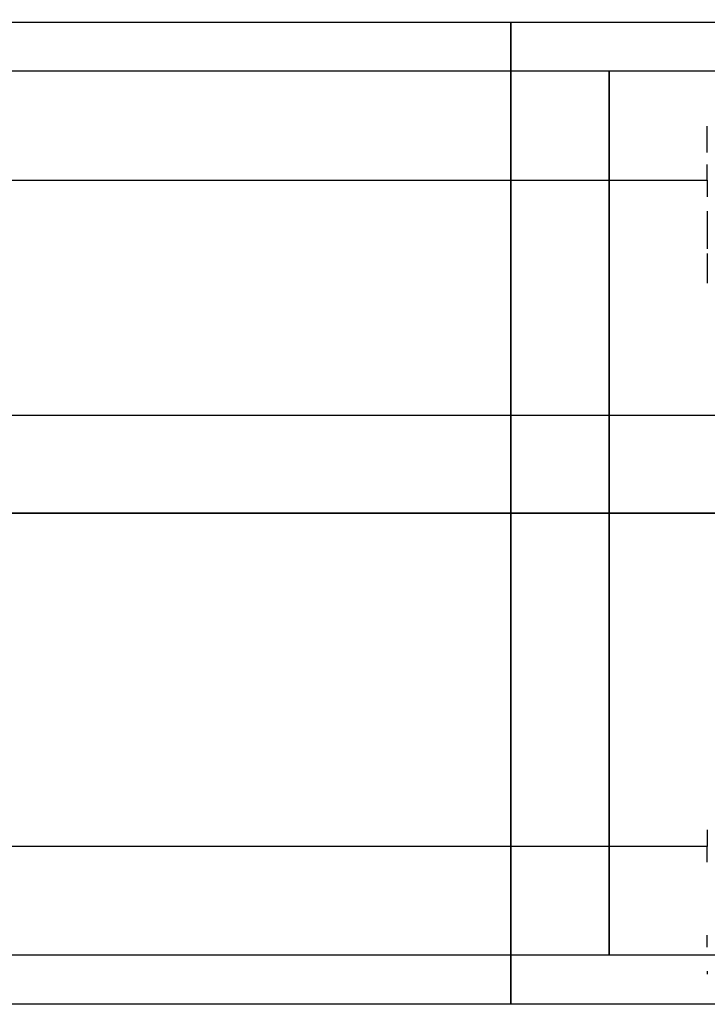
# Model space of a CAD drawing. Header units: millimetres. Extents: x -326 to 329, y -280 to 343.
# Tile 340 of 656: x -286.37 to -279.37, y 280.49 to 290.52. Entities that reach past the tile are written whole.
import ezdxf

# ---------------------------------------------------------------- set-up
doc = ezdxf.new("R2010")
doc.units = ezdxf.units.MM
doc.layers.add('Layer 01', color=7, linetype='Continuous', true_color=0x000000)

msp = doc.modelspace()

# ---------------------------------------------------------------- linework, layer by layer
at = {"layer": 'Layer 01'}
for p, q in [((-266.575, 289.99, 217.188), (-294.175, 289.99, 217.188)), ((-12.054, 285.49, -10.312), (-321.875, 285.49, -10.312)), ((-296.375, 285.49, 212.188), (-268.285, 285.49, 212.188)), ((-296.375, 285.49, 222.188), (-268.285, 285.49, 222.188)), ((-266.575, 285.49, 212.688), (-294.175, 285.49, 212.688)), ((-266.575, 285.49, 221.688), (-294.175, 285.49, 221.688)), ((-266.575, 280.99, 217.188), (-294.175, 280.99, 217.188))]:
    msp.add_line(p, q, dxfattribs=at)
at = {"layer": 'Layer 01', "extrusion": (1, 0, 0)}
for centre, radius, start, end in [((285.49, 217.188, -281.375), 5, 180, 0), ((285.49, 217.188, -281.375), 5, 0, 180), ((285.49, 217.188, -279.375), 4.5, 41.0836, 44.2684), ((285.49, 217.188, -279.375), 4.5, 46.8989, 53.2684), ((285.49, 217.188, -279.375), 4.5, 217.8989, 221.0836), ((285.49, 217.188, -279.375), 4.5, 190.8989, 197.2684)]:
    msp.add_arc(centre, radius, start, end, dxfattribs=at)
at = {"layer": 'Layer 01', "extrusion": (-1, 0, 0)}
for centre, radius, start, end in [((-285.49, 217.188, 280.375), 4.5, 138.9164, 318.9164), ((-285.49, 217.188, 279.375), 4.5, 144.7316, 151.1011), ((-285.49, 217.188, 279.375), 4.5, 138.9164, 142.1011), ((-285.49, 217.188, 280.375), 4.5, 318.9164, 138.9164), ((-285.49, 217.188, 279.375), 4.7, 235.7458, 240.0869), ((-285.49, 217.188, 279.375), 4.5, 315.7316, 318.9164), ((-285.49, 217.188, 279.375), 4.7, 352.7458, 357.0869)]:
    msp.add_arc(centre, radius, start, end, dxfattribs=at)
at = {"layer": 'Layer 01'}
for points in [[(-296.375, 290.49, 217.188), (-266.388, 290.49, 217.188)], [(-294.175, 288.882, 220.145), (-279.375, 288.882, 220.145)], [(-321.885, 286.49, -19.312), (324.135, 286.49, -19.312)], [(-12.054, 285.49, -10.312), (-321.875, 285.49, -10.312)], [(-318.875, 285.49, -375.312), (-273.875, 285.49, -375.312)], [(-318.875, 285.49, 224.688), (-273.875, 285.49, 224.688)], [(-273.875, 285.49, -360.312), (-318.875, 285.49, -360.312)], [(-318.875, 285.49, 209.688), (-273.875, 285.49, 209.688)], [(-279.375, 282.098, 214.231), (-294.175, 282.098, 214.231)], [(-266.375, 280.49, 217.188), (-296.375, 280.49, 217.188)]]:
    msp.add_open_spline(points, degree=1, dxfattribs=at)

doc.saveas('drawing.dxf')
